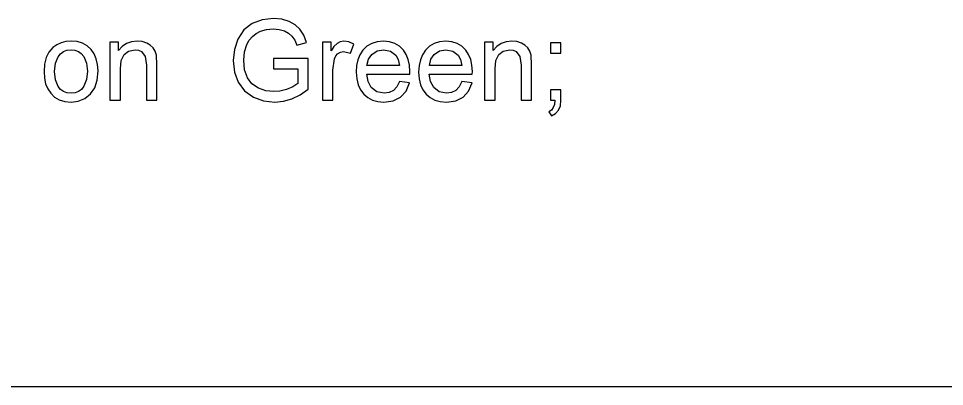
# Model space of a CAD drawing. Extents: x 1001568 to 1002149, y 1840825 to 1841423.
# Drawn here: x 1001911.652 to 1001915.422, y 1840981.469 to 1840982.969 of the extents above; entities that cross this region are included whole.
import ezdxf

# ---------------------------------------------------------------- set-up
doc = ezdxf.new("R2010")
doc.units = 0
doc.layers.add('R_No Plot', color=7, linetype='Continuous')
doc.layers.add('SIGNS', color=7, linetype='Continuous')

msp = doc.modelspace()

# ---------------------------------------------------------------- linework, layer by layer
at = {"layer": 'R_No Plot'}
msp.add_line((1001890.6501, 1840981.4691), (1001982.1327, 1840981.4691), dxfattribs=at)
at = {"layer": 'SIGNS'}
for points in [[(1001912.6894, 1840982.7634), (1001912.7887, 1840982.7634), (1001912.7887, 1840982.7043), (1001912.7686, 1840982.6907), (1001912.743, 1840982.6801), (1001912.7164, 1840982.6733), (1001912.6914, 1840982.6712), (1001912.6592, 1840982.6748), (1001912.6289, 1840982.6851), (1001912.6024, 1840982.7028), (1001912.5836, 1840982.7277), (1001912.5724, 1840982.7598), (1001912.5689, 1840982.799), (1001912.5721, 1840982.8327), (1001912.5815, 1840982.863), (1001912.5913, 1840982.8809), (1001912.6039, 1840982.8961), (1001912.6192, 1840982.9082), (1001912.6375, 1840982.9177), (1001912.6615, 1840982.9243), (1001912.6892, 1840982.9265), (1001912.713, 1840982.9244), (1001912.7346, 1840982.9185), (1001912.7512, 1840982.9095), (1001912.7651, 1840982.897), (1001912.7762, 1840982.8806), (1001912.7847, 1840982.8607), (1001912.824, 1840982.8715), (1001912.8131, 1840982.901), (1001912.7979, 1840982.9252), (1001912.7782, 1840982.9439), (1001912.7542, 1840982.9575), (1001912.7236, 1840982.9661), (1001912.6901, 1840982.9691), (1001912.644, 1840982.964), (1001912.6038, 1840982.9489), (1001912.5698, 1840982.9223), (1001912.5448, 1840982.8842), (1001912.5309, 1840982.8426), (1001912.5263, 1840982.7973), (1001912.5313, 1840982.7508), (1001912.5466, 1840982.7095), (1001912.5725, 1840982.6739), (1001912.6087, 1840982.6479), (1001912.6491, 1840982.6335), (1001912.6948, 1840982.6287), (1001912.7303, 1840982.6319), (1001912.765, 1840982.6418), (1001912.7986, 1840982.6582), (1001912.8313, 1840982.6812), (1001912.8313, 1840982.806), (1001912.6894, 1840982.806)], [(1001912.024, 1840982.6358), (1001912.0665, 1840982.6358), (1001912.0665, 1840982.7641), (1001912.0701, 1840982.7979), (1001912.0813, 1840982.8221), (1001912.1, 1840982.8365), (1001912.1261, 1840982.8414), (1001912.1403, 1840982.8396), (1001912.1526, 1840982.8341), (1001912.1678, 1840982.8136), (1001912.1729, 1840982.7786), (1001912.1729, 1840982.6358), (1001912.2154, 1840982.6358), (1001912.2154, 1840982.7807), (1001912.2132, 1840982.8196), (1001912.2079, 1840982.8361), (1001912.1996, 1840982.85), (1001912.1882, 1840982.8609), (1001912.1738, 1840982.8691), (1001912.1547, 1840982.8749), (1001912.1346, 1840982.8769), (1001912.1115, 1840982.8743), (1001912.0912, 1840982.8673), (1001912.0738, 1840982.8554), (1001912.0594, 1840982.8391), (1001912.0594, 1840982.8728), (1001912.024, 1840982.8728)], [(1001912.8889, 1840982.6358), (1001912.9315, 1840982.6358), (1001912.9315, 1840982.7584), (1001912.938, 1840982.8048), (1001912.9433, 1840982.8164), (1001912.9512, 1840982.8253), (1001912.963, 1840982.832), (1001912.9756, 1840982.8343), (1001913.0042, 1840982.8279), (1001913.0177, 1840982.8643), (1001912.9965, 1840982.8737), (1001912.9761, 1840982.8769), (1001912.9619, 1840982.8743), (1001912.9487, 1840982.8668), (1001912.936, 1840982.8543), (1001912.9244, 1840982.8369), (1001912.9244, 1840982.8728), (1001912.8889, 1840982.8728)], [(1001913.5495, 1840982.6358), (1001913.592, 1840982.6358), (1001913.592, 1840982.7641), (1001913.5957, 1840982.7979), (1001913.6069, 1840982.8221), (1001913.6255, 1840982.8365), (1001913.6517, 1840982.8414), (1001913.6658, 1840982.8396), (1001913.6782, 1840982.8341), (1001913.6933, 1840982.8136), (1001913.6984, 1840982.7786), (1001913.6984, 1840982.6358), (1001913.741, 1840982.6358), (1001913.741, 1840982.7807), (1001913.7388, 1840982.8196), (1001913.7335, 1840982.8361), (1001913.7251, 1840982.85), (1001913.7137, 1840982.8609), (1001913.6993, 1840982.8691), (1001913.6802, 1840982.8749), (1001913.6602, 1840982.8769), (1001913.637, 1840982.8743), (1001913.6168, 1840982.8673), (1001913.5994, 1840982.8554), (1001913.5849, 1840982.8391), (1001913.5849, 1840982.8728), (1001913.5495, 1840982.8728)], [(1001913.8179, 1840982.8273), (1001913.8604, 1840982.8273), (1001913.8604, 1840982.8698), (1001913.8179, 1840982.8698)], [(1001913.8179, 1840982.6358), (1001913.8362, 1840982.6358), (1001913.8342, 1840982.6191), (1001913.8293, 1840982.6057), (1001913.8214, 1840982.5956), (1001913.8108, 1840982.5889), (1001913.8222, 1840982.572), (1001913.8388, 1840982.5818), (1001913.8508, 1840982.5955), (1001913.858, 1840982.6129), (1001913.8604, 1840982.6342), (1001913.8604, 1840982.6783), (1001913.8179, 1840982.6783)]]:
    msp.add_lwpolyline(points, close=True, dxfattribs=at)
for points in [[(1001911.7556, 1840982.7528), (1001911.7572, 1840982.7264), (1001911.7623, 1840982.7029), (1001911.7707, 1840982.6821), (1001911.7827, 1840982.6642), (1001911.7987, 1840982.6485), (1001911.8179, 1840982.6374), (1001911.8401, 1840982.6308), (1001911.8656, 1840982.6287), (1001911.895, 1840982.6324), (1001911.9221, 1840982.6432), (1001911.9454, 1840982.6614), (1001911.962, 1840982.6863), (1001911.972, 1840982.7178), (1001911.9754, 1840982.7561), (1001911.9737, 1840982.7812), (1001911.9683, 1840982.8041), (1001911.9595, 1840982.8244), (1001911.9472, 1840982.8422), (1001911.9308, 1840982.8573), (1001911.9118, 1840982.8681), (1001911.89, 1840982.8747), (1001911.8656, 1840982.8769), (1001911.8444, 1840982.8752), (1001911.8251, 1840982.8702), (1001911.8075, 1840982.8619), (1001911.7918, 1840982.8505), (1001911.7758, 1840982.8324), (1001911.7646, 1840982.8101), (1001911.7578, 1840982.7835), (1001911.7556, 1840982.7528)], [(1001913.2029, 1840982.7121), (1001913.1924, 1840982.691), (1001913.1785, 1840982.6761), (1001913.1612, 1840982.6671), (1001913.1407, 1840982.6641), (1001913.111, 1840982.67), (1001913.0883, 1840982.6877), (1001913.075, 1840982.7118), (1001913.0695, 1840982.7421), (1001913.2452, 1840982.7421), (1001913.2455, 1840982.7529), (1001913.2438, 1840982.7785), (1001913.2388, 1840982.8016), (1001913.2305, 1840982.8221), (1001913.2189, 1840982.8403), (1001913.2028, 1840982.8563), (1001913.1839, 1840982.8677), (1001913.1621, 1840982.8745), (1001913.1376, 1840982.8769), (1001913.1123, 1840982.8745), (1001913.09, 1840982.8676), (1001913.0706, 1840982.8561), (1001913.0542, 1840982.84), (1001913.0422, 1840982.8216), (1001913.0337, 1840982.8007), (1001913.0286, 1840982.7769), (1001913.0269, 1840982.7508), (1001913.0288, 1840982.7232), (1001913.0345, 1840982.699), (1001913.0439, 1840982.6781), (1001913.0573, 1840982.6606), (1001913.0738, 1840982.6466), (1001913.0931, 1840982.6366), (1001913.115, 1840982.6307), (1001913.1398, 1840982.6287), (1001913.1778, 1840982.6336), (1001913.2078, 1840982.6482), (1001913.2298, 1840982.6726), (1001913.2441, 1840982.7069), (1001913.2029, 1840982.7121)], [(1001913.4571, 1840982.7121), (1001913.4466, 1840982.691), (1001913.4327, 1840982.6761), (1001913.4154, 1840982.6671), (1001913.3949, 1840982.6641), (1001913.3652, 1840982.67), (1001913.3425, 1840982.6877), (1001913.3292, 1840982.7118), (1001913.3237, 1840982.7421), (1001913.4994, 1840982.7421), (1001913.4997, 1840982.7529), (1001913.498, 1840982.7785), (1001913.493, 1840982.8016), (1001913.4847, 1840982.8221), (1001913.473, 1840982.8403), (1001913.457, 1840982.8563), (1001913.4381, 1840982.8677), (1001913.4163, 1840982.8745), (1001913.3918, 1840982.8769), (1001913.3664, 1840982.8745), (1001913.3442, 1840982.8676), (1001913.3248, 1840982.8561), (1001913.3084, 1840982.84), (1001913.2964, 1840982.8216), (1001913.2879, 1840982.8007), (1001913.2828, 1840982.7769), (1001913.2811, 1840982.7508), (1001913.283, 1840982.7232), (1001913.2886, 1840982.699), (1001913.2981, 1840982.6781), (1001913.3115, 1840982.6606), (1001913.328, 1840982.6466), (1001913.3473, 1840982.6366), (1001913.3692, 1840982.6307), (1001913.394, 1840982.6287), (1001913.432, 1840982.6336), (1001913.462, 1840982.6482), (1001913.484, 1840982.6726), (1001913.4983, 1840982.7069), (1001913.4571, 1840982.7121)], [(1001911.7981, 1840982.7529), (1001911.8018, 1840982.7866), (1001911.813, 1840982.8135), (1001911.8228, 1840982.8257), (1001911.8349, 1840982.8345), (1001911.8491, 1840982.8397), (1001911.8656, 1840982.8414), (1001911.8815, 1840982.8397), (1001911.8954, 1840982.8345), (1001911.9075, 1840982.8259), (1001911.9176, 1840982.814), (1001911.929, 1840982.7871), (1001911.9329, 1840982.7542), (1001911.9292, 1840982.72), (1001911.9182, 1840982.6927), (1001911.9083, 1840982.6801), (1001911.8962, 1840982.6711), (1001911.8819, 1840982.6658), (1001911.8656, 1840982.6641), (1001911.8491, 1840982.6659), (1001911.8349, 1840982.6712), (1001911.8228, 1840982.6798), (1001911.813, 1840982.6921), (1001911.8018, 1840982.7189), (1001911.7981, 1840982.7529)], [(1001913.0707, 1840982.7776), (1001913.0766, 1840982.8028), (1001913.0903, 1840982.823), (1001913.1115, 1840982.8369), (1001913.1381, 1840982.8414), (1001913.1658, 1840982.8359), (1001913.1878, 1840982.8197), (1001913.1978, 1840982.8021), (1001913.203, 1840982.7776), (1001913.0707, 1840982.7776)], [(1001913.3249, 1840982.7776), (1001913.3308, 1840982.8028), (1001913.3445, 1840982.823), (1001913.3657, 1840982.8369), (1001913.3923, 1840982.8414), (1001913.42, 1840982.8359), (1001913.442, 1840982.8197), (1001913.452, 1840982.8021), (1001913.4572, 1840982.7776), (1001913.3249, 1840982.7776)]]:
    msp.add_lwpolyline(points, dxfattribs=at)

doc.saveas('drawing.dxf')
